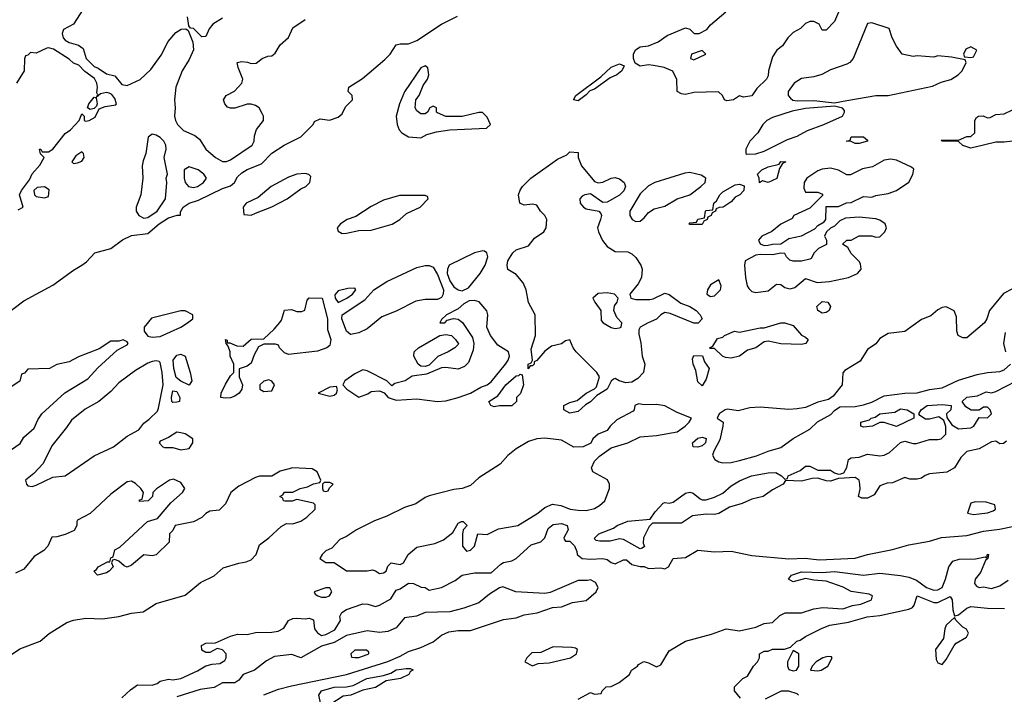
# Model space of a CAD drawing. Header units: inches. Extents: x 2348341 to 2479810, y 460419 to 613669.
# Tile 699 of 721: x 2462150 to 2466911, y 582414 to 585677. Entities that reach past the tile are written whole.
import ezdxf

# ---------------------------------------------------------------- set-up
doc = ezdxf.new("R2010")
doc.units = ezdxf.units.IN
doc.header["$MEASUREMENT"] = 0
doc.layers.add('C4568', color=7, linetype='Continuous')

msp = doc.modelspace()

# ---------------------------------------------------------------- linework, layer by layer
at = {"layer": 'C4568', "color": 2}
for points, elevation in [([(2462471.3, 585750), (2462410, 585655.3), (2462362, 585630), (2462356, 585610), (2462361, 585590), (2462370, 585578), (2462390, 585566), (2462434.4, 585554.4), (2462456.9, 585536.9), (2462471.3, 585490), (2462510, 585451.3), (2462530, 585442.8), (2462570, 585414.8), (2462610, 585404.7), (2462643.4, 585363.4), (2462670, 585358), (2462731.9, 585388.1), (2462784.7, 585435.3), (2462833.9, 585506.1), (2462868.3, 585571.7), (2462904.9, 585615.1), (2462931.3, 585631.3), (2462952.7, 585632.7), (2462965.4, 585625.4), (2462987.5, 585567.5), (2462990.6, 585530.6), (2462970, 585484), (2462936.3, 585430), (2462905.5, 585350), (2462898, 585290), (2462902, 585250), (2462898.8, 585210), (2462904, 585190), (2462913.4, 585170), (2462941.4, 585141.4), (2462996.4, 585116.4), (2463019, 585099), (2463050.7, 585050), (2463096.3, 585010), (2463130, 584990.4), (2463150, 584990.6), (2463170, 584999.1), (2463274, 585070), (2463284, 585090), (2463284.7, 585115.3), (2463294.6, 585145.4), (2463328.7, 585190), (2463328.7, 585210), (2463323.1, 585223.1), (2463308, 585250), (2463290, 585262), (2463270, 585268.7), (2463250, 585269), (2463190, 585249), (2463170, 585249), (2463154.6, 585254.6), (2463142, 585270), (2463135.3, 585290), (2463148.7, 585310), (2463189.3, 585330.7), (2463224, 585370), (2463228.7, 585390), (2463206.3, 585446.3), (2463202, 585470), (2463224.8, 585475.2), (2463252.2, 585472.2), (2463270, 585464.9), (2463293.2, 585466.8), (2463322, 585490), (2463350, 585501), (2463370, 585502), (2463384.7, 585515.3), (2463410, 585556), (2463449.3, 585590.7), (2463470, 585638), (2463530, 585678)], 26), ([(2466130, 585762), (2466090, 585668), (2466050, 585626), (2466030, 585626), (2466015.3, 585655.3), (2465990, 585668), (2465970, 585668), (2465950, 585658), (2465926, 585634), (2465890, 585615.3), (2465864.7, 585590), (2465838, 585550), (2465811.3, 585530), (2465790, 585498), (2465771.3, 585430), (2465770, 585406), (2465762, 585390), (2465715.3, 585344.7), (2465690, 585309.2), (2465650, 585302), (2465630, 585308), (2465602, 585290), (2465570, 585284), (2465558, 585290), (2465548, 585310), (2465528.4, 585328.4), (2465410, 585324), (2465370, 585315.3), (2465350, 585318), (2465328.7, 585330), (2465328.4, 585388.4), (2465308.4, 585428.4), (2465265.6, 585445.6), (2465215.5, 585455.5), (2465190, 585458), (2465150, 585452.3), (2465126.8, 585466.8), (2465118, 585490), (2465118.4, 585510), (2465128.1, 585531.9), (2465150, 585545.5), (2465190, 585550.7), (2465238, 585570), (2465280.2, 585599.8), (2465370, 585638), (2465390, 585631.3), (2465410.9, 585610.9), (2465435.3, 585610), (2465473.2, 585630), (2465490, 585651.3), (2465564.8, 585715.2)], 18), ([(2462063.3, 584236.7), (2462170, 584316.4), (2462310, 584392.2), (2462410, 584465.5), (2462451.2, 584488.8), (2462473.7, 584506.3), (2462514, 584550), (2462590, 584570.4), (2462647.5, 584612.5), (2462690, 584632.7), (2462770, 584643), (2462824.5, 584690), (2462870, 584718.4), (2462912, 584732), (2462928, 584732), (2462928, 584748), (2462941.2, 584770), (2462969.2, 584790), (2463015.3, 584804.7), (2463130, 584860.7), (2463170, 584873.4), (2463189.3, 584890), (2463203.8, 584916.2), (2463223.7, 584936.3), (2463250, 584952.2), (2463319.7, 584980.3), (2463370, 585030.6), (2463429.6, 585070.4), (2463510, 585110.8), (2463568.7, 585170), (2463575.3, 585184.7), (2463603.1, 585196.9), (2463648.4, 585191.6), (2463690, 585204.7), (2463710, 585222), (2463725.2, 585254.8), (2463759, 585290), (2463758, 585310), (2463738, 585330), (2463742, 585350), (2463807.3, 585392.7), (2463915.4, 585484.6), (2463940.9, 585510), (2463970, 585554.8), (2463990, 585560.7), (2464030, 585560.5), (2464070, 585576.4), (2464190, 585655.3), (2464266.5, 585693.5)], 22), ([(2463130, 585683.7), (2463084.2, 585655.8), (2463067, 585633), (2463050, 585595.3), (2463030, 585594), (2462990, 585634), (2462976.4, 585636.4), (2462967.3, 585647.3), (2462962, 585690)], 26), ([(2462142, 584758), (2462166, 584770), (2462149.3, 584830), (2462159, 584850), (2462198, 584902), (2462210, 584930.8), (2462246.6, 584973.4), (2462268, 585010), (2462250, 585028), (2462246, 585050), (2462252, 585050), (2462258, 585038), (2462290, 585038), (2462310, 585051), (2462370, 585126), (2462395.1, 585144.9), (2462438, 585190), (2462450, 585222), (2462462, 585210), (2462462, 585190), (2462470, 585186), (2462486, 585190), (2462514.2, 585205.8), (2462534.6, 585245.4), (2462563.2, 585256.8), (2462614.6, 585265.4), (2462618, 585270), (2462610, 585295.3), (2462594.8, 585314.8), (2462582, 585322), (2462570, 585325.2), (2462541, 585319), (2462522, 585302), (2462527.3, 585312.7), (2462523.1, 585323.1), (2462526.6, 585350), (2462523.7, 585370), (2462512.3, 585392.3), (2462465.8, 585425.8), (2462436.2, 585456.2), (2462410, 585467), (2462390, 585486), (2462314, 585534), (2462290, 585541.2), (2462280.7, 585539.3), (2462230, 585515.3), (2462202, 585518), (2462190, 585506), (2462178, 585502), (2462172.7, 585487.3), (2462171.3, 585430), (2462134.8, 585370)], 26), ([(2466950.9, 585089.1), (2466910, 585084), (2466870, 585085.2), (2466810, 585069.3), (2466750, 585055.3), (2466710, 585068.7), (2466690, 585088), (2466610, 585088.7), (2466606, 585094), (2466690, 585094), (2466730, 585112), (2466750, 585112), (2466768, 585130), (2466768.7, 585190), (2466776.4, 585203.6), (2466786, 585210), (2466808.4, 585211.6), (2466830, 585202), (2466843.6, 585203.6), (2466870, 585218), (2466910, 585222), (2466950, 585241)], 18), ([(2466950, 584375.1), (2466907.2, 584352.8), (2466838.8, 584270), (2466827.3, 584230), (2466816, 584210), (2466730, 584138), (2466710, 584138), (2466688, 584150), (2466682, 584170), (2466680.4, 584240.4), (2466668.4, 584268.4), (2466630, 584288), (2466610, 584284), (2466590, 584274), (2466555.9, 584244.1), (2466510, 584226), (2466430, 584169.2), (2466350, 584159), (2466310, 584135.3), (2466290, 584108.7), (2466250, 584082), (2466214.6, 584025.4), (2466139.8, 583980.2), (2466130.9, 583969.1), (2466127.7, 583910), (2466083.4, 583856.6), (2466060.7, 583839.3), (2466010, 583827), (2465950, 583800.9), (2465910, 583794), (2465870, 583791.6), (2465730, 583802.9), (2465680.5, 583799.5), (2465624.7, 583784.7), (2465572.5, 583792.5), (2465562, 583790), (2465532, 583770), (2465522, 583750), (2465550.9, 583730.9), (2465550.8, 583710.8), (2465535.9, 583644.1), (2465506.7, 583590), (2465500.5, 583570), (2465510.8, 583550), (2465530, 583538), (2465550, 583533), (2465590, 583534.4), (2465630, 583545.3), (2465713.1, 583566.9), (2465770, 583590.5), (2465830, 583608), (2465889.7, 583650.3), (2465970, 583696.3), (2466007.9, 583732.1), (2466072.5, 583767.5), (2466090, 583786.8), (2466116.5, 583803.5), (2466190, 583805.3), (2466230, 583813.4), (2466270, 583827.2), (2466330, 583857.6), (2466429.5, 583870.5), (2466490, 583872.2), (2466550, 583888.5), (2466610, 583896.4), (2466690, 583934), (2466779.5, 583960.5), (2466829.3, 583970.7), (2466890, 583975.5), (2466910, 583983.8), (2466941.2, 584010)], 22), ([(2466918, 584070), (2466909.3, 584110.7), (2466916.5, 584163.5)], 22), ([(2462110, 583597.3), (2462152.9, 583627.1), (2462170, 583658), (2462219.5, 583700.5), (2462238, 583742), (2462257.2, 583770), (2462368.2, 583871.8), (2462479.7, 583940.2), (2462527.1, 583992.9), (2462620.9, 584079.1), (2462670, 584104.7), (2462675.3, 584110), (2462670, 584118), (2462650, 584128), (2462630, 584122), (2462590, 584122), (2462534.9, 584085.1), (2462434.2, 584045.8), (2462390, 584022.7), (2462330, 584008.7), (2462294, 583990), (2462190, 583986), (2462172.7, 583967.3), (2462158, 583962), (2462150, 583928), (2462090, 583888.7)], 22), ([(2466921, 583639), (2466907.3, 583627.3), (2466890, 583626), (2466870, 583638), (2466850, 583635.3), (2466790, 583601.2), (2466730, 583589), (2466701.1, 583558.9), (2466670.4, 583509.6), (2466632.5, 583487.5), (2466550, 583480.9), (2466527.7, 583472.3), (2466510, 583459), (2466490, 583454), (2466454.6, 583454.6), (2466430, 583462), (2466370, 583437.2), (2466345.4, 583434.6), (2466310, 583422), (2466282, 583378), (2466250, 583362), (2466222, 583362), (2466206, 583370), (2466214, 583406), (2466213.2, 583430), (2466208.9, 583448.9), (2466190, 583462), (2466110, 583458), (2466070, 583445.2), (2466050, 583446), (2466010, 583459), (2465982, 583458), (2465930, 583445.2), (2465852.7, 583447.3), (2465842, 583430), (2465790, 583402.7), (2465744.7, 583370), (2465690, 583357.2), (2465643.4, 583336.6), (2465581.7, 583318.3), (2465530, 583289), (2465510, 583284), (2465470, 583285.2), (2465402.8, 583277.2), (2465350, 583241.2), (2465210, 583242), (2465194, 583226), (2465166, 583170), (2465164.7, 583144.7), (2465171.3, 583128.7), (2465159.6, 583120.4), (2465150, 583118), (2465070, 583162.7), (2465050, 583165.2), (2465005.4, 583154.6), (2464954.6, 583154.6), (2464938, 583158), (2464928, 583168), (2464950, 583190.7), (2465022, 583218), (2465039, 583230), (2465090, 583250.5), (2465199, 583261), (2465223.2, 583296.8), (2465262, 583338), (2465270, 583342), (2465290, 583338), (2465310, 583342.8), (2465370, 583386), (2465390, 583390.7), (2465406.4, 583386.4), (2465439.8, 583359.8), (2465450, 583354.8), (2465470, 583354.8), (2465510, 583366.8), (2465550, 583386.8), (2465590, 583422.8), (2465630, 583446.8), (2465688, 583470), (2465770, 583484.9), (2465806, 583486), (2465834, 583470), (2465850, 583454), (2465862, 583458), (2465866, 583470), (2465924, 583496), (2465950, 583518), (2465970, 583518), (2466010, 583498), (2466070, 583498), (2466090, 583484.7), (2466110, 583478), (2466120.4, 583479.6), (2466134.6, 583485.4), (2466149.1, 583510.9), (2466158, 583550), (2466170, 583558), (2466210, 583561), (2466250, 583576), (2466310, 583567.3), (2466330, 583570.6), (2466356.6, 583583.4), (2466410, 583631.3), (2466430, 583638), (2466470, 583626.8), (2466487.1, 583627.1), (2466550, 583646.8), (2466590, 583646), (2466606, 583650), (2466628, 583672), (2466628.4, 583708.4), (2466618, 583738), (2466595.3, 583755.3), (2466550, 583744), (2466530, 583744), (2466502, 583762), (2466498, 583770), (2466508.7, 583790), (2466538, 583810), (2466610, 583814.8), (2466654, 583810), (2466652, 583790), (2466632, 583770), (2466632.7, 583752.7), (2466658, 583718), (2466690, 583698), (2466750, 583702), (2466764, 583710), (2466790, 583752), (2466830, 583751.3), (2466848.7, 583770), (2466842, 583790), (2466830, 583802), (2466810, 583802), (2466790, 583788), (2466751.1, 583788.9), (2466724.7, 583804.7), (2466708, 583830), (2466730, 583850.8), (2466782, 583858), (2466823.1, 583876.9), (2466850, 583872), (2466870, 583878), (2466970, 583930.4)], 18), ([(2462110, 582606.4), (2462150, 582634.4), (2462249, 582670), (2462292.9, 582707.1), (2462378.3, 582761.7), (2462410, 582772.4), (2462470, 582782.4), (2462550, 582778.4), (2462630, 582790.4), (2462690, 582806.7), (2462747.2, 582812.8), (2462810, 582853.4), (2462950, 582893.4), (2463025.1, 582954.9), (2463090, 582986), (2463134.7, 583025.3), (2463210, 583048.4), (2463245.8, 583054.2), (2463270, 583064.9), (2463292.7, 583090), (2463310, 583136), (2463355.3, 583170), (2463414, 583226), (2463440.4, 583239.6), (2463470, 583238), (2463510, 583250.8), (2463539, 583270), (2463578, 583310), (2463578, 583330), (2463570, 583338), (2463490, 583355.3), (2463467.3, 583347.3), (2463432.7, 583347.3), (2463426, 583350), (2463422, 583362), (2463408, 583370), (2463422, 583378), (2463430, 583392), (2463470, 583392), (2463506, 583410), (2463542, 583418), (2463570, 583432), (2463602, 583438), (2463606, 583450), (2463588, 583490), (2463564, 583504), (2463470, 583509.3), (2463410, 583493.2), (2463370, 583468.7), (2463310, 583469.4), (2463290, 583462), (2463210, 583420.9), (2463171, 583390), (2463145.4, 583334.6), (2463115.3, 583304.7), (2463070, 583299), (2463050, 583288.7), (2463030, 583268.7), (2462990, 583248.7), (2462902, 583230), (2462890, 583206), (2462874, 583190), (2462872, 583150), (2462810, 583088.7), (2462790, 583084), (2462750, 583088.7), (2462690, 583039), (2462670, 583029), (2462654.6, 583034.6), (2462630, 583058), (2462610, 583066), (2462598, 583062), (2462594, 583050), (2462602, 583030), (2462582, 583010), (2462570, 583002), (2462526, 582990), (2462509, 583010), (2462522, 583018), (2462530, 583030.8), (2462574, 583054), (2462586, 583054), (2462590, 583074), (2462602, 583078), (2462610, 583112), (2462634.6, 583125.4), (2462768.7, 583250), (2462816.5, 583263.5), (2462880.7, 583339.3), (2462938, 583390), (2462948, 583410), (2462930, 583438), (2462893.6, 583453.6), (2462874, 583450), (2462811.6, 583408.4), (2462794, 583390), (2462792, 583370), (2462772, 583350), (2462730, 583346), (2462730, 583354), (2462742, 583358), (2462748, 583390), (2462735.3, 583410), (2462710, 583434), (2462690, 583444), (2462670, 583442), (2462590, 583381.2), (2462490, 583289), (2462430, 583255.3), (2462426, 583250), (2462426, 583230), (2462413.7, 583206.3), (2462370, 583186), (2462330, 583175.3), (2462306, 583174), (2462286, 583130), (2462266, 583110), (2462219.9, 583080.1), (2462170, 583019), (2462130, 582999)], 22), ([(2462644.1, 582395.9), (2462685.2, 582434.8), (2462720.4, 582459.6), (2462790, 582457.3), (2462814.8, 582465.2), (2462830, 582478), (2462870, 582486.8), (2462890, 582484), (2462930, 582490.7), (2463010, 582526.8), (2463050, 582551.3), (2463080.2, 582559.8), (2463117.2, 582562.8), (2463142, 582578), (2463148.7, 582590), (2463148.7, 582610), (2463130, 582628.7), (2463105.4, 582634.6), (2463070, 582615.3), (2463050, 582615.3), (2463030, 582628), (2463029, 582650), (2463050, 582661), (2463097.2, 582662.8), (2463170, 582694.9), (2463204, 582704), (2463250, 582702.8), (2463290, 582713.4), (2463370, 582714.8), (2463400.2, 582719.8), (2463426.6, 582733.4), (2463450, 582770.7), (2463470, 582780.7), (2463490, 582782.8), (2463530, 582778), (2463550, 582782), (2463570, 582774), (2463576, 582730), (2463590, 582711.3), (2463610, 582698.8), (2463630, 582702.8), (2463674.2, 582725.8), (2463702, 582770), (2463698, 582790), (2463708, 582810), (2463730, 582824.7), (2463810, 582850.8), (2463834, 582850), (2463870, 582838), (2463890, 582844.7), (2463944.7, 582875.3), (2463970, 582918), (2463990, 582924.7), (2464030, 582950.6), (2464054, 582950), (2464091.3, 582931.3), (2464110, 582931), (2464130, 582918), (2464190, 582930.7), (2464255.1, 582964.9), (2464290, 582990.7), (2464350, 583000.7), (2464430, 583001), (2464476.6, 583043.4), (2464490, 583050.6), (2464530, 583059.1), (2464550, 583070.7), (2464622.7, 583137.3), (2464670, 583151), (2464689, 583170), (2464704.8, 583215.2), (2464730, 583235.5), (2464770, 583240.7), (2464798, 583230), (2464802, 583210), (2464782, 583170), (2464783.6, 583163.6), (2464790, 583154), (2464810, 583154), (2464832.7, 583132.7), (2464844.7, 583104.7), (2464846, 583090), (2464870, 583071), (2464910, 583067.7), (2464970, 583071), (2464990, 583066), (2465010, 583051.3), (2465030, 583044.7), (2465070, 583064.7), (2465083.6, 583063.6), (2465110, 583042), (2465150, 583032), (2465170, 583032), (2465190, 583022), (2465250, 583024.7), (2465270, 583021), (2465288, 583030), (2465309.4, 583070.6), (2465370, 583076), (2465430, 583110.6), (2465510, 583103), (2465590, 583105.5), (2465690, 583084.4), (2465868.7, 583068.7), (2465947.6, 583072.4), (2466015.4, 583064.6), (2466190, 583071.8), (2466250, 583090.4), (2466370, 583113.7), (2466450, 583137), (2466550, 583154.9), (2466607.2, 583172.8), (2466730, 583181.7), (2466810, 583203.1), (2466887.3, 583212.7), (2467030, 583241.7)], 18), ([(2464850, 582391), (2464910, 582422), (2464930, 582414), (2464962, 582418), (2464966, 582430), (2464986, 582450), (2465010, 582452), (2465048.9, 582471.1), (2465098, 582510), (2465108.9, 582531.1), (2465138, 582550), (2465142, 582558), (2465168.4, 582571.6), (2465190, 582566), (2465230, 582546), (2465250, 582556), (2465290, 582624.7), (2465369.4, 582670.6), (2465495.5, 582704.5), (2465566, 582730), (2465630, 582721), (2465710, 582738), (2465750, 582756), (2465790, 582761), (2465825.6, 582794.4), (2465852.1, 582807.9), (2465930, 582807.7), (2465990, 582827.3), (2466033.7, 582833.7), (2466130, 582826.8), (2466176.5, 582843.5), (2466218, 582850), (2466268.7, 582870), (2466274, 582890), (2466258, 582898), (2466170, 582911.8), (2466131.4, 582931.4), (2466050, 582961.6), (2465990, 582965.6), (2465950, 582974), (2465890, 582957.2), (2465868, 582970), (2465882, 582990), (2465930, 583006.8), (2466030, 583003), (2466090, 583008.4), (2466230.5, 582990.5), (2466310, 582999.3), (2466410, 582988.8), (2466450, 582981.1), (2466486, 582966), (2466534.8, 582930), (2466570, 582917.1), (2466590, 582919.5), (2466610, 582930.7), (2466627.6, 582970), (2466643.7, 583030), (2466662.7, 583057.3), (2466693, 583067), (2466771.7, 583068.3), (2466818, 583078), (2466826, 583074), (2466830, 583091), (2466834, 583090), (2466831.3, 583070), (2466819.6, 583060.4), (2466796.7, 583003.3), (2466771, 582970), (2466767.3, 582950), (2466776, 582936), (2466790, 582931), (2466810, 582934), (2466850, 582926), (2466890, 582938), (2466930, 582965.7)], 14), ([(2463330, 582411.7), (2463401.6, 582438.4), (2463464.9, 582455.1), (2463730, 582509.1), (2463930, 582572.6), (2463990, 582597.7), (2464030, 582620.3), (2464090, 582640.3), (2464150, 582667.6), (2464190, 582700.4), (2464224.7, 582715.2), (2464270, 582722), (2464330, 582722.6), (2464490, 582775.3), (2464550, 582783.7), (2464590, 582798.4), (2464652.3, 582807.7), (2464727, 582833), (2464770, 582837.3), (2464822.5, 582857.5), (2464890, 582868), (2464938, 582910), (2464948, 582930), (2464934.6, 582954.6), (2464910, 582968), (2464896, 582964), (2464850, 582964), (2464714.4, 582905.6), (2464690, 582900.7), (2464549.6, 582909.6), (2464486.4, 582933.6), (2464470, 582928.7), (2464421.4, 582898.6), (2464370, 582856), (2464298, 582830), (2464230, 582812.3), (2464110, 582809.4), (2464068.2, 582791.8), (2464010, 582782.9), (2463970, 582734.5), (2463930, 582716.9), (2463890, 582713), (2463830, 582720.7), (2463730, 582698), (2463670, 582664.5), (2463610, 582646.6), (2463510, 582589.6), (2463465.6, 582605.6), (2463382.8, 582597.2), (2463344, 582576), (2463284.7, 582530), (2463231, 582509), (2463210, 582482), (2463190.6, 582469.4), (2463130.8, 582469.2), (2463090, 582446), (2463023, 582437), (2462910, 582402)], 18), ([(2465635.5, 582395.5), (2465606, 582430), (2465606, 582450), (2465646, 582490), (2465670, 582502), (2465698, 582550), (2465718, 582570), (2465728, 582590), (2465728, 582610), (2465750, 582622), (2465770, 582622), (2465790, 582631.3), (2465848.4, 582631.6), (2465878, 582642), (2465908.7, 582670), (2465924.5, 582675.5), (2465950, 582693.4), (2466030, 582734.4), (2466067.5, 582747.5), (2466157, 582763), (2466248, 582788), (2466310, 582795.3), (2466450, 582824.9), (2466466.9, 582833.1), (2466475.8, 582844.2), (2466489.3, 582890.7), (2466570, 582857), (2466590, 582858.4), (2466650, 582886.8), (2466659.3, 582870), (2466663, 582823), (2466670, 582794), (2466674, 582794), (2466690, 582798), (2466729.3, 582830), (2466750, 582838.7), (2466830, 582830.3), (2466911.6, 582828.4)], 10), ([(2465915.3, 582410), (2465910, 582415.3), (2465870, 582428.7), (2465831.6, 582428.4), (2465754, 582390)], 10)]:
    msp.add_lwpolyline(points, dxfattribs=dict(at, elevation=elevation))
for points, elevation in [([(2466270, 585662), (2466250, 585658), (2466181, 585490), (2466164.7, 585470), (2466150, 585461.2), (2466070, 585435.1), (2466028.3, 585411.7), (2465990, 585400.9), (2465930, 585392.7), (2465894.8, 585370), (2465866.8, 585330), (2465866.8, 585310), (2465876.8, 585296.8), (2465888, 585288), (2465910, 585284), (2465990, 585286.8), (2466090, 585274), (2466150, 585286), (2466290, 585310.5), (2466350, 585310.6), (2466564.2, 585355.8), (2466605.8, 585374.2), (2466652.5, 585387.5), (2466688, 585410), (2466708, 585430), (2466726, 585470), (2466722, 585482), (2466656.5, 585496.5), (2466590, 585502), (2466570, 585495.3), (2466490, 585502.7), (2466470, 585499.3), (2466418, 585510), (2466389.3, 585549.3), (2466369, 585590), (2466354.6, 585634.6)], 22), ([(2466750, 585546), (2466725.4, 585534.6), (2466714, 585510), (2466718, 585498), (2466750, 585494), (2466762, 585498), (2466778, 585530)], 22), ([(2465450, 585528), (2465398, 585510), (2465394, 585490), (2465410, 585482), (2465468, 585510)], 18), ([(2464110, 585453.2), (2464090, 585444), (2464010, 585328.7), (2463987.3, 585270), (2463971, 585210), (2463974.8, 585170), (2463984.9, 585144.9), (2463998, 585130), (2464030, 585111), (2464090, 585106), (2464118, 585122), (2464164.7, 585135.3), (2464230, 585144.7), (2464407.3, 585152.7), (2464426, 585170), (2464410, 585206), (2464387.3, 585227.3), (2464370, 585228), (2464290, 585208), (2464210, 585208), (2464170, 585226), (2464166, 585230), (2464166, 585250), (2464150, 585258), (2464134, 585250), (2464122, 585230), (2464110, 585222), (2464090, 585222), (2464070, 585235.3), (2464062.7, 585250), (2464065.2, 585290), (2464081.2, 585310), (2464100.9, 585359.1), (2464122, 585390), (2464129, 585410), (2464124, 585444)], 22), ([(2464850, 585285.1), (2464828.7, 585290), (2464839.3, 585310), (2464959.7, 585400.3), (2465010, 585447.3), (2465050, 585462.8), (2465073.7, 585453.7), (2465061, 585430), (2465037.3, 585410), (2465004.9, 585395.1), (2464930, 585340.9), (2464906.4, 585333.6), (2464890, 585314)], 18), ([(2462490, 585242), (2462478, 585250), (2462484, 585270), (2462510, 585302), (2462519.6, 585299.6), (2462524.7, 585270), (2462522, 585258), (2462510, 585248)], 26), ([(2466090, 585258), (2465950, 585246.6), (2465885.8, 585234.2), (2465790, 585204.5), (2465762.8, 585190), (2465742.8, 585170), (2465718.8, 585130), (2465680.7, 585090), (2465661, 585050), (2465662, 585030), (2465666.8, 585026.8), (2465710, 585028.2), (2465750, 585041.3), (2465862, 585098), (2465910, 585114), (2465959.1, 585140.9), (2466039, 585170), (2466128, 585210), (2466139, 585230), (2466138, 585238), (2466128.9, 585248.9)], 22), ([(2462790, 585122.7), (2462770.7, 585109.3), (2462760.7, 585030), (2462746.4, 584993.6), (2462743, 584970), (2462745.5, 584910), (2462736.3, 584830), (2462713.4, 584770), (2462713.4, 584750), (2462725.5, 584730), (2462750, 584716.4), (2462770, 584719.5), (2462814, 584750), (2462854.5, 584810), (2462861.2, 584890), (2462859, 584910), (2462864, 584930), (2462849.3, 585010), (2462858, 585050), (2462856.2, 585070), (2462846.6, 585090), (2462830, 585106.6), (2462810, 585118.4)], 26), ([(2466190, 585078), (2466170, 585088), (2466146, 585090), (2466166, 585094), (2466170, 585111), (2466230, 585111), (2466250, 585094), (2466250, 585088.7), (2466210, 585078)], 18), ([(2462450, 585038), (2462421, 585019), (2462402, 584990), (2462410, 584982), (2462430, 584984.7), (2462450, 584992), (2462462, 585010), (2462458, 585030)], 26), ([(2464948, 584888), (2464970, 584890.6), (2465010, 584910.6), (2465030, 584913), (2465050, 584907.3), (2465073.4, 584890), (2465079.3, 584870), (2465071.3, 584848.7), (2465050, 584827.8), (2464990, 584794), (2464970, 584792.3), (2464910, 584834), (2464882, 584830), (2464870, 584824), (2464858.8, 584810), (2464860.7, 584790), (2464876, 584770), (2464890, 584762), (2464950, 584751), (2464959.5, 584739.5), (2464963, 584730), (2464959.3, 584710), (2464943.8, 584670), (2464948.2, 584650), (2464968.9, 584608.9), (2464990, 584579.1), (2465030, 584555.5), (2465090, 584554), (2465110, 584543.8), (2465130, 584527.3), (2465153, 584490), (2465160.5, 584470), (2465157, 584430), (2465141.1, 584398.9), (2465100.7, 584350), (2465104.7, 584330), (2465130, 584323.8), (2465196.3, 584323.7), (2465213.3, 584326.7), (2465270, 584354.9), (2465290, 584348.4), (2465346.3, 584306.3), (2465390, 584290.3), (2465420.7, 584270), (2465441, 584250), (2465450.7, 584230), (2465430.8, 584209.2), (2465410, 584209), (2465295.6, 584255.6), (2465270, 584260.9), (2465250.4, 584249.6), (2465230, 584227.6), (2465188.7, 584211.3), (2465151, 584190), (2465143.5, 584176.5), (2465143.5, 584156.5), (2465153.4, 584113.4), (2465159.6, 584050), (2465172.9, 584010), (2465167.2, 583970), (2465139.3, 583940.7), (2465110, 583923.5), (2465080.8, 583920.8), (2465048, 583930), (2465030, 583942), (2465022, 583938), (2465010, 583928), (2464990.8, 583890), (2464940.7, 583859.3), (2464910, 583828.7), (2464886, 583814), (2464850, 583782), (2464810, 583774), (2464782, 583790), (2464782, 583810), (2464810, 583826), (2464845.2, 583834.8), (2464890, 583870.8), (2464929.3, 583890.7), (2464938.6, 583901.4), (2464954, 583950), (2464940.9, 583970), (2464840.9, 584070), (2464826, 584090), (2464810, 584128), (2464790, 584124), (2464770, 584109), (2464722, 584098), (2464690, 584074), (2464650, 584028), (2464638, 584022), (2464638, 584010), (2464630, 584002), (2464618, 584002), (2464608, 583988), (2464609.3, 584010), (2464623.1, 584016.9), (2464629, 584030), (2464623.8, 584083.8), (2464644.5, 584150), (2464642.7, 584250), (2464610, 584308.7), (2464599.6, 584370), (2464584.4, 584404.4), (2464550, 584445.2), (2464510, 584469), (2464506.6, 584490), (2464510, 584511), (2464535.1, 584550), (2464550, 584563), (2464610, 584582.8), (2464639.3, 584620.7), (2464684, 584650), (2464696, 584670), (2464699, 584710), (2464689, 584730), (2464669, 584750), (2464650, 584779), (2464630, 584784), (2464590, 584779), (2464568, 584790), (2464562, 584830), (2464570, 584852), (2464582, 584870), (2464622, 584910), (2464750, 585002.8), (2464796, 585024), (2464810, 585038), (2464850, 585034), (2464851.3, 585010), (2464866.8, 584970), (2464930, 584894.8)], 18), ([(2462970, 584965.2), (2462944.7, 584950), (2462946, 584910), (2462950.8, 584890), (2462966, 584870), (2462990, 584866), (2463010, 584870.7), (2463039, 584890), (2463052.7, 584910), (2463041.2, 584930), (2463013.2, 584950)], 26), ([(2465770, 584888.7), (2465742, 584898), (2465727.3, 584887.3), (2465726, 584910), (2465718, 584930), (2465738, 584950), (2465770, 584964.7), (2465822, 584978), (2465830, 584990.8), (2465854, 584990), (2465838, 584982), (2465823.6, 584956.4), (2465810.6, 584909.4)], 18), ([(2466362, 585002), (2466330, 584997.2), (2466274, 584966), (2466225.2, 584954.8), (2466167.3, 584927.3), (2466150, 584926), (2466109.1, 584949.1), (2466070, 584958), (2466030, 584954), (2466010, 584946), (2465956, 584910), (2465942.8, 584890), (2465942, 584862), (2465950, 584842), (2466010, 584842), (2466032.7, 584832.7), (2466032.7, 584827.3), (2465970, 584766), (2465894, 584730), (2465884.7, 584715.3), (2465830, 584688), (2465787.1, 584652.9), (2465738, 584630), (2465722.8, 584610), (2465730, 584592), (2465750, 584584.7), (2465770, 584586), (2465790, 584591.3), (2465830, 584592), (2465870, 584618), (2465930, 584631.3), (2465995.3, 584664.7), (2466010, 584682), (2466040.4, 584699.6), (2466048, 584710), (2466050, 584774), (2466110, 584774), (2466148.4, 584791.6), (2466170, 584792), (2466230, 584822), (2466270, 584818), (2466290, 584826), (2466350, 584836), (2466390, 584851), (2466450, 584891.3), (2466468.4, 584928.4), (2466473.6, 584953.6), (2466463.1, 584963.1), (2466390, 584998)], 22), ([(2463530, 584933.2), (2463490, 584929), (2463450, 584916), (2463366, 584870), (2463303.5, 584816.5), (2463244.7, 584790), (2463231.3, 584770), (2463234, 584734), (2463270, 584731.3), (2463290, 584741), (2463370, 584771), (2463444, 584810), (2463510, 584858.8), (2463534, 584870), (2463552.7, 584890), (2463558, 584918), (2463548.9, 584928.9)], 22), ([(2465390, 584938), (2465365.8, 584934.2), (2465222, 584890), (2465190, 584873.2), (2465150, 584834), (2465100.5, 584750), (2465100.7, 584730), (2465111.3, 584710), (2465130, 584700.7), (2465150, 584702.8), (2465170, 584718), (2465190, 584744.7), (2465218.6, 584761.4), (2465270, 584775.5), (2465330, 584810.5), (2465390, 584830.5), (2465444, 584870), (2465464, 584890), (2465468, 584910), (2465445.2, 584925.2)], 22), ([(2462270, 584868.7), (2462235.3, 584864.7), (2462218, 584850), (2462221, 584830), (2462230, 584821), (2462270, 584814.8), (2462290, 584822), (2462293.2, 584853.2)], 26), ([(2465390, 584686), (2465386, 584690), (2465390, 584694), (2465422, 584698), (2465428.4, 584711.6), (2465462, 584718), (2465466, 584750), (2465470, 584754), (2465502, 584758), (2465506, 584790), (2465519, 584801), (2465535.3, 584830), (2465550, 584844.7), (2465610, 584878), (2465630, 584882), (2465652.7, 584872.7), (2465652, 584850), (2465632, 584830), (2465610, 584818), (2465590, 584795.3), (2465552, 584770), (2465531.6, 584768.4), (2465518, 584762), (2465514, 584750), (2465498, 584742), (2465494, 584730), (2465478, 584722), (2465474, 584710), (2465458, 584702), (2465450, 584686)], 18), ([(2464110, 584826), (2463986, 584826), (2463910, 584804), (2463850, 584773.2), (2463775.3, 584724.7), (2463734, 584710), (2463702, 584690), (2463684.7, 584670), (2463690, 584654), (2463710, 584642), (2463730, 584644.7), (2463790, 584658), (2463850, 584658.8), (2463951.9, 584688.1), (2463988, 584710), (2464020.2, 584739.8), (2464086, 584770), (2464126, 584810), (2464122, 584822)], 22), ([(2466210, 584721.2), (2466142.8, 584717.2), (2466116, 584704), (2466090, 584678), (2466071.1, 584668.9), (2466052, 584650), (2466042, 584630), (2466052, 584610), (2466052, 584590), (2466012, 584570), (2465992, 584550), (2465978, 584522), (2465970, 584518), (2465930, 584508.7), (2465890, 584508.7), (2465874, 584514), (2465858, 584530), (2465850, 584546), (2465830, 584548), (2465790, 584539), (2465730, 584541.2), (2465710, 584537.2), (2465658, 584510), (2465654.8, 584490), (2465659.1, 584430), (2465667.3, 584390), (2465675.9, 584375.9), (2465690, 584362.8), (2465710, 584357.3), (2465770, 584366), (2465810, 584398), (2465830, 584396), (2465850, 584381), (2465875.3, 584375.3), (2465898, 584382), (2465950, 584424.7), (2466006, 584406), (2466066, 584410), (2466158, 584430), (2466202, 584450), (2466219, 584470), (2466216.5, 584496.5), (2466210, 584508), (2466170, 584546), (2466154.6, 584574.6), (2466128.7, 584591.3), (2466149.3, 584610.7), (2466170, 584611), (2466210, 584630.8), (2466270, 584631), (2466290, 584624.7), (2466310, 584626), (2466334, 584650), (2466342, 584670), (2466335.3, 584690), (2466310, 584708), (2466290, 584714)], 22), ([(2464390, 584559.3), (2464350, 584549.3), (2464227.3, 584490), (2464218, 584470), (2464217.6, 584450), (2464230, 584414), (2464250, 584384), (2464270, 584370.8), (2464290, 584364.7), (2464320.2, 584379.8), (2464377.2, 584450), (2464401.2, 584490), (2464413.2, 584530), (2464408.7, 584550), (2464397.5, 584557.5)], 22), ([(2463750, 584154), (2463730, 584169.6), (2463707.3, 584230), (2463709.4, 584250), (2463818.2, 584321.8), (2463862, 584370), (2463926, 584410), (2464070, 584478.4), (2464110, 584488.4), (2464130, 584488.4), (2464150, 584479.3), (2464170, 584444), (2464198.9, 584370), (2464198, 584350), (2464190, 584332.7), (2464170, 584324), (2464110, 584324), (2464065.3, 584314.8), (2463970, 584267.8), (2463900.5, 584239.5), (2463830, 584181.3), (2463790, 584163)], 18), ([(2465530, 584418), (2465490, 584394), (2465476, 584370), (2465472, 584350), (2465490, 584338), (2465510, 584341), (2465539, 584370), (2465542, 584390)], 22), ([(2463770, 584378), (2463736, 584376), (2463690, 584366), (2463673.7, 584346.3), (2463674.9, 584330), (2463690, 584308.7), (2463732.7, 584330), (2463759, 584350), (2463775.3, 584370), (2463774, 584374)], 22), ([(2464990, 584356), (2464946.8, 584353.2), (2464922, 584330), (2464931, 584310), (2464960.7, 584270), (2464962.5, 584222.5), (2464971, 584210), (2465010, 584187.7), (2465030, 584182.8), (2465050, 584186), (2465058, 584190), (2465062, 584210), (2465037, 584237), (2465022.7, 584270), (2465027, 584293), (2465039, 584310), (2465044, 584330), (2465026, 584350)], 18), ([(2463450, 584058), (2463430, 584066), (2463406, 584090), (2463402, 584102), (2463387.3, 584107.3), (2463330, 584108), (2463304.7, 584095.3), (2463283.5, 584056.5), (2463270, 584015.3), (2463250, 584001.2), (2463211.6, 583988.4), (2463211, 583950), (2463226.8, 583910), (2463224, 583890), (2463210.6, 583870), (2463190, 583855.1), (2463170, 583847.8), (2463145.6, 583845.6), (2463122, 583850), (2463124, 583870), (2463145.6, 583914.4), (2463170, 583954), (2463186, 583970), (2463186, 584010), (2463168, 584050), (2463168, 584070), (2463158, 584098), (2463148, 584110), (2463146, 584130), (2463154, 584126), (2463154, 584114), (2463166, 584114), (2463199.6, 584099.6), (2463230, 584098), (2463270, 584131.3), (2463330, 584134), (2463380.4, 584179.6), (2463408.4, 584211.6), (2463416.4, 584223.6), (2463430, 584272), (2463464.7, 584275.3), (2463490, 584264.7), (2463514.6, 584265.4), (2463528.7, 584271.3), (2463540.2, 584319.8), (2463549.2, 584330.8), (2463613.4, 584330), (2463638.8, 584230), (2463639.1, 584179.1), (2463654.4, 584130), (2463650, 584101.2), (2463636, 584090), (2463590, 584073.2)], 18), ([(2464350, 584319), (2464323.6, 584316.4), (2464296.9, 584303.1), (2464270, 584278), (2464214, 584250), (2464190, 584226), (2464182, 584210), (2464206, 584210), (2464216.4, 584223.6), (2464248, 584232), (2464270, 584228.2), (2464292, 584212), (2464339.1, 584139.1), (2464346.2, 584110), (2464342.3, 584077.7), (2464320.5, 584019.5), (2464301.2, 583998.8), (2464270, 583987.1), (2464210, 583995.1), (2464190, 583993.5), (2464117, 583963), (2464047.1, 583952.9), (2464014, 583930), (2463963.6, 583916.4), (2463950, 583906), (2463926, 583930), (2463830, 583979), (2463810, 583984), (2463770, 583964), (2463722, 583930), (2463712, 583910), (2463732, 583890), (2463790, 583851.3), (2463832.9, 583867.1), (2463850, 583878), (2463890, 583882), (2463912.7, 583872.7), (2463932, 583850), (2463970, 583837.3), (2464070, 583843), (2464170, 583830.4), (2464210, 583834), (2464270, 583848.8), (2464329.2, 583870), (2464380.4, 583899.6), (2464410, 583910.6), (2464430, 583926), (2464498.4, 584010), (2464511.8, 584030), (2464518, 584050), (2464513.2, 584070), (2464462.5, 584102.5), (2464427, 584150), (2464409.4, 584190), (2464414, 584250), (2464409.1, 584269.1), (2464372.5, 584312.5)], 22), ([(2466030, 584257.2), (2466008.7, 584270), (2466004, 584290), (2466030, 584313), (2466058, 584310), (2466071.3, 584290), (2466064.7, 584270), (2466050, 584261.2)], 18), ([(2462930, 584269), (2462787.5, 584232.5), (2462751.3, 584190), (2462751.3, 584170), (2462770, 584146), (2462790, 584141), (2462830, 584144.7), (2462928.7, 584190), (2462962, 584210), (2462988, 584230), (2462988, 584250), (2462950, 584268.7)], 22), ([(2465930, 584105.2), (2465830, 584109.4), (2465770, 584121.2), (2465750, 584119), (2465710, 584089), (2465670, 584078), (2465630, 584049), (2465590, 584039), (2465563.1, 584043.1), (2465548.7, 584048.7), (2465510, 584086), (2465490, 584086), (2465486, 584090), (2465502, 584098), (2465524.7, 584135.3), (2465550, 584142), (2465558, 584150), (2465606, 584170), (2465630, 584164.7), (2465730, 584186), (2465750, 584186), (2465830, 584210.6), (2465850.4, 584210.4), (2465890, 584197.3), (2465930, 584151), (2465950, 584142), (2465962, 584130), (2465952, 584110)], 18), ([(2464110, 583999.2), (2464090, 584001.7), (2464077.6, 584010), (2464055.1, 584050), (2464057.2, 584070), (2464078, 584090), (2464181.2, 584150), (2464210, 584154.6), (2464238, 584150), (2464258, 584130), (2464271.1, 584108.9), (2464270, 584106), (2464254, 584090), (2464222, 584070), (2464172.3, 584047.7), (2464130, 584006.6)], 18), ([(2462970, 583908.7), (2462929, 583929), (2462906.8, 583946.8), (2462895.1, 583990), (2462892.3, 584030), (2462910, 584054), (2462930, 584059.3), (2462950.6, 584050), (2462974.8, 583970), (2462982, 583930)], 18), ([(2462810, 584026), (2462790, 584023.7), (2462770, 584016.2), (2462710, 583979.6), (2462630, 583920.7), (2462590, 583878.4), (2462533.4, 583830), (2462467, 583793), (2462399.9, 583740.1), (2462376.2, 583703.8), (2462305.1, 583614.9), (2462264, 583530), (2462218.4, 583481.6), (2462178.8, 583450), (2462182.8, 583430), (2462190, 583422.8), (2462210, 583418.8), (2462230, 583426), (2462310, 583464.7), (2462370, 583470.7), (2462510, 583567.3), (2462604, 583610), (2462670, 583662.8), (2462726.6, 583693.4), (2462750, 583724.7), (2462776, 583744), (2462816, 583784), (2462822, 583798), (2462844.4, 583910), (2462839.7, 583970), (2462830, 584018), (2462824, 584024)], 22), ([(2465450, 583906), (2465430, 583926), (2465419.3, 583979.3), (2465406, 584010), (2465404, 584036), (2465410, 584052), (2465451.3, 584051.3), (2465462, 584022), (2465484.7, 583990), (2465470, 583938)], 18), ([(2464530, 583808.7), (2464470.9, 583809.1), (2464444.7, 583804.7), (2464428, 583810), (2464418, 583830), (2464462, 583858), (2464501.2, 583910), (2464550, 583954), (2464564, 583956), (2464570, 583962), (2464579.6, 583959.6), (2464586, 583910), (2464570.9, 583869.1), (2464552, 583850), (2464552, 583830)], 18), ([(2463355.3, 583935.3), (2463330, 583928.7), (2463311.3, 583910), (2463312, 583890), (2463330, 583878), (2463370, 583882), (2463382, 583910), (2463370, 583928)], 22), ([(2462890, 583825.6), (2462885.6, 583830), (2462884.2, 583850), (2462890, 583882), (2462910, 583878), (2462924.7, 583850), (2462922, 583830), (2462910, 583827.3)], 18), ([(2463682, 583902), (2463650, 583899), (2463594, 583870), (2463650, 583856), (2463670, 583861), (2463682, 583870), (2463687.3, 583887.3)], 22), ([(2465142, 583818), (2465124.7, 583810), (2465122, 583790), (2465116.9, 583783.1), (2465038, 583742), (2465004.7, 583710), (2464990.8, 583689.2), (2464947.5, 583672.5), (2464922, 583650), (2464911.1, 583628.9), (2464874, 583610), (2464830, 583609.2), (2464770, 583642.7), (2464690, 583652.7), (2464650, 583649.3), (2464610, 583636), (2464550, 583601.2), (2464510.5, 583569.5), (2464472.7, 583527.3), (2464370, 583461.2), (2464330, 583424), (2464290, 583409.3), (2464250, 583405.2), (2464130, 583374.5), (2464110, 583366), (2464065.2, 583334.8), (2464010, 583318), (2463924.7, 583275.3), (2463866.4, 583253.6), (2463778, 583210), (2463730, 583177.2), (2463698, 583162), (2463659.1, 583120.9), (2463630, 583108), (2463612, 583090), (2463602, 583070), (2463630, 583052), (2463670, 583052), (2463730, 583011.3), (2463830, 583011.3), (2463856, 583016), (2463871.3, 583011.3), (2463890, 582998), (2463910, 583001), (2463922, 583010), (2463930, 583034), (2463946, 583050), (2463990, 583042), (2464006, 583050), (2464028, 583090), (2464070, 583124.7), (2464157.2, 583142.8), (2464199.3, 583160.7), (2464244, 583196), (2464270, 583242), (2464286, 583250), (2464294, 583250), (2464314, 583230), (2464294, 583210), (2464291.6, 583188.4), (2464291, 583130), (2464310, 583106.8), (2464330, 583111), (2464349, 583130), (2464366, 583190), (2464410, 583186.8), (2464466, 583214), (2464559, 583230), (2464656, 583290), (2464690, 583317.3), (2464726.3, 583333.7), (2464767.5, 583327.5), (2464812, 583310), (2464850, 583303.7), (2464890, 583303.1), (2464930, 583312.4), (2464953.7, 583326.3), (2464979.5, 583350), (2465002.7, 583410), (2465002.7, 583430), (2464991.8, 583451.8), (2464922, 583490), (2464915.3, 583510), (2464930, 583542), (2464953.6, 583566.4), (2465010, 583606), (2465090, 583630.8), (2465150, 583658.8), (2465230, 583664.9), (2465330, 583683), (2465368.7, 583710), (2465388, 583730), (2465398, 583750), (2465330, 583777.2), (2465270, 583809.3), (2465230, 583816), (2465170, 583814)], 22), ([(2466390, 583708.7), (2466330, 583728.7), (2466310, 583728.7), (2466274, 583710), (2466230, 583705.2), (2466218, 583710), (2466218, 583730), (2466259, 583741), (2466268, 583750), (2466286, 583754), (2466310, 583770.5), (2466381.2, 583778.8), (2466410, 583794), (2466442, 583790), (2466474, 583770), (2466474, 583750)], 18), ([(2462910, 583682), (2462870, 583655.3), (2462830, 583638), (2462824.7, 583630), (2462842, 583610), (2462850, 583606.8), (2462890, 583606.8), (2462930, 583596), (2462970, 583602), (2462988, 583630), (2462988, 583650), (2462950, 583674), (2462930, 583679)], 22), ([(2465430, 583609.5), (2465406, 583610), (2465404, 583630), (2465430, 583652.7), (2465450, 583657.1), (2465470, 583650.7), (2465466.8, 583630), (2465450, 583616)], 18), ([(2463650, 583438), (2463622, 583438), (2463614, 583430), (2463614, 583410), (2463618, 583398), (2463630, 583394), (2463642, 583398), (2463647.3, 583412.7), (2463666, 583430)], 22), ([(2466770, 583344), (2466750, 583338), (2466734, 583290), (2466762.8, 583282.8), (2466790, 583286.8), (2466830, 583291.3), (2466858, 583302), (2466868, 583310), (2466866, 583330), (2466823.1, 583343.1)], 22), ([(2463630, 582928.7), (2463574, 582910), (2463578, 582898), (2463592, 582890), (2463610, 582884), (2463630, 582884), (2463648, 582890), (2463659, 582910), (2463650, 582928)], 22), ([(2466670, 582786), (2466630, 582748), (2466622.8, 582730), (2466616.4, 582683.6), (2466579.1, 582630), (2466582, 582582), (2466590, 582566), (2466610, 582558), (2466630, 582582), (2466669.5, 582650.5), (2466678.9, 582661.1), (2466728.7, 582690), (2466738, 582710), (2466728.4, 582728.4), (2466710, 582738), (2466678, 582770)], 10), ([(2463770, 582628), (2463752, 582610), (2463754, 582594), (2463770, 582592), (2463790, 582592), (2463830, 582606), (2463838, 582610), (2463838, 582618), (2463827.3, 582627.3)], 22), ([(2464730, 582644), (2464670, 582615.3), (2464626.4, 582613.6), (2464602, 582590), (2464592, 582570), (2464630, 582551.3), (2464657.2, 582562.8), (2464710, 582566.4), (2464814, 582590), (2464842, 582610), (2464848, 582630), (2464837.2, 582637.2), (2464820.2, 582640.2)], 18), ([(2465890, 582626), (2465862, 582570), (2465862, 582550), (2465870, 582534), (2465890, 582526.8), (2465906, 582530), (2465918, 582550), (2465918, 582610)], 10), ([(2466056.4, 582596.4), (2466034, 582590), (2466002, 582570), (2465982, 582550), (2465974, 582530), (2466010, 582526.8), (2466026, 582530), (2466058, 582550), (2466078, 582590), (2466075.3, 582595.3)], 10), ([(2463630, 582356), (2463606, 582366), (2463597.2, 582410), (2463608.7, 582430), (2463670, 582448), (2463730, 582450.4), (2463762.9, 582457.1), (2463829, 582490), (2463910, 582504.7), (2463944.1, 582515.9), (2463970, 582532.7), (2464018.8, 582538.8), (2464038, 582538), (2464052, 582532), (2464038, 582522), (2464031.3, 582510), (2463991.3, 582490), (2463921.4, 582478.6), (2463870, 582447.3), (2463810, 582434), (2463752, 582410), (2463714.9, 582405.1), (2463650, 582362)], 14)]:
    msp.add_lwpolyline(points, close=True, dxfattribs=dict(at, elevation=elevation))

doc.saveas('drawing.dxf')
